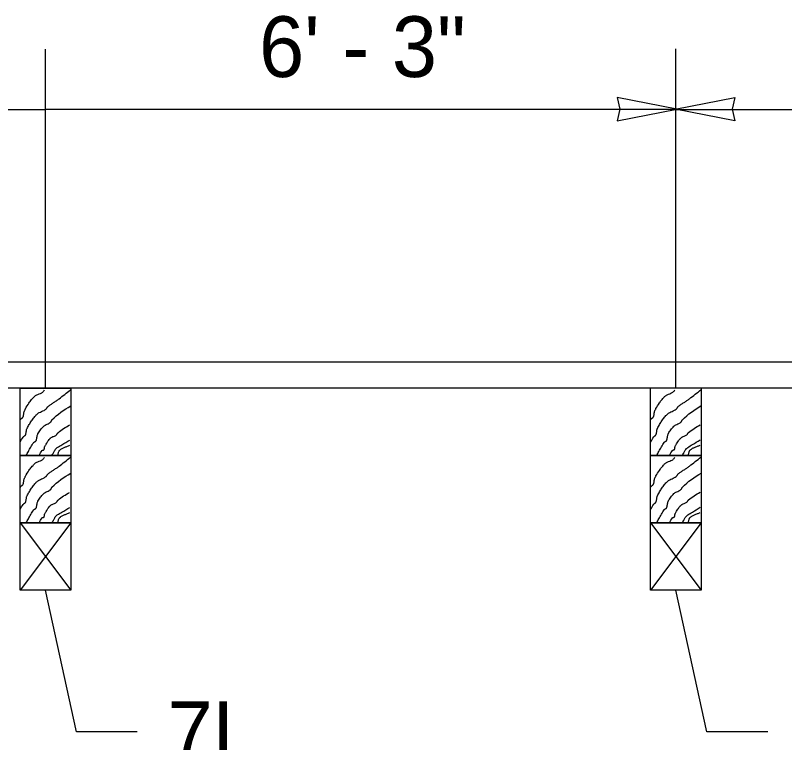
# Model space of a CAD drawing. Extents: x 1312564.2 to 1312581.5, y 1207298.4 to 1207352.6.
# Drawn here: x 1312569.048 to 1312570.058, y 1207307.49 to 1207308.445 of the extents above; entities that cross this region are included whole.
import ezdxf

# ---------------------------------------------------------------- set-up
doc = ezdxf.new("R2010")
doc.units = 0
for name, color, linetype in [('Level 13', 7, 'Continuous'), ('Level 14', 7, 'Continuous'), ('Level 15', 7, 'Continuous'), ('Level 20', 7, 'Continuous')]:
    doc.layers.add(name, color=color, linetype=linetype)

msp = doc.modelspace()

# ---------------------------------------------------------------- linework, layer by layer
at = {"layer": 'Level 13'}
for points in [[(1312569.0543252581, 1207307.8841098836), (1312569.0582966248, 1207307.8908626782), (1312569.058911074, 1207307.891570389), (1312569.059686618, 1207307.8921474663), (1312569.0604681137, 1207307.892719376), (1312569.0611004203, 1207307.893411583), (1312569.061596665, 1207307.8943905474), (1312569.0619269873, 1207307.8954413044), (1312569.0622957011, 1207307.8976734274), (1312569.0626182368, 1207307.8999384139), (1312569.0630774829, 1207307.9015567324), (1312569.0633062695, 1207307.9020667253), (1312569.0660344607, 1207307.9071468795), (1312569.0690841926, 1207307.9120239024), (1312569.0725428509, 1207307.916634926), (1312569.0744528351, 1207307.9188210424), (1312569.07545777, 1207307.9198808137), (1312569.07649782, 1207307.9209170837), (1312569.0778382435, 1207307.9220172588), (1312569.0793105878, 1207307.9229214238), (1312569.082469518, 1207307.9243918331), (1312569.0856115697, 1207307.9258285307), (1312569.0877386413, 1207307.9271848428), (1312569.088373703, 1207307.9277317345), (1312569.0890398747, 1207307.9285394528), (1312569.0896058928, 1207307.929455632), (1312569.0901930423, 1207307.9303528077), (1312569.090922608, 1207307.931103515), (1312569.0944860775, 1207307.9336295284), (1312569.0981424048, 1207307.936039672), (1312569.1017879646, 1207307.938468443), (1312569.1053191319, 1207307.941050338), (1312569.1202113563, 1207307.9527551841)], [(1312569.0543252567, 1207307.9131444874), (1312569.0549728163, 1207307.914239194), (1312569.055250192, 1207307.9146174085), (1312569.0555870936, 1207307.9149472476), (1312569.056362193, 1207307.9155244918), (1312569.0571435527, 1207307.9160963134), (1312569.05748828, 1207307.916419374), (1312569.0577766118, 1207307.9167880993), (1312569.0582741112, 1207307.9177665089), (1312569.058605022, 1207307.9188170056), (1312569.058973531, 1207307.9210492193), (1312569.0592950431, 1207307.9233146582), (1312569.0595672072, 1207307.9244066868), (1312569.0599824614, 1207307.9254432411), (1312569.0606399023, 1207307.9267284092), (1312569.0613146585, 1207307.928003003), (1312569.065786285, 1207307.935384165), (1312569.0692481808, 1207307.9399931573), (1312569.0711488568, 1207307.9421851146), (1312569.0721453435, 1207307.943250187), (1312569.073174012, 1207307.9442936), (1312569.0745265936, 1207307.9453756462), (1312569.0760515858, 1207307.9462212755), (1312569.079349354, 1207307.9475445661), (1312569.0825284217, 1207307.948946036), (1312569.0839050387, 1207307.9498893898), (1312569.0850498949, 1207307.9511082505), (1312569.0861411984, 1207307.9526880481)], [(1312569.8823752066, 1207307.8843130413), (1312569.8863465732, 1207307.8910658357), (1312569.8869610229, 1207307.8917735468), (1312569.8877365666, 1207307.892350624), (1312569.8885180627, 1207307.8929225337), (1312569.8891503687, 1207307.8936147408), (1312569.8896466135, 1207307.8945937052), (1312569.8899769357, 1207307.8956444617), (1312569.89034565, 1207307.8978765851), (1312569.8906681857, 1207307.9001415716), (1312569.8911274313, 1207307.9017598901), (1312569.8913562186, 1207307.9022698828), (1312569.8940844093, 1207307.907350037), (1312569.8971341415, 1207307.9122270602), (1312569.9005927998, 1207307.9168380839), (1312569.902502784, 1207307.9190242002), (1312569.9035077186, 1207307.9200839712), (1312569.9045477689, 1207307.9211202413), (1312569.9058881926, 1207307.9222204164), (1312569.9073605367, 1207307.9231245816), (1312569.9105194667, 1207307.924594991), (1312569.9136615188, 1207307.9260316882), (1312569.9157885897, 1207307.9273880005), (1312569.916423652, 1207307.927934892), (1312569.9170898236, 1207307.9287426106), (1312569.9176558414, 1207307.92965879), (1312569.9182429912, 1207307.9305559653), (1312569.918972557, 1207307.931306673), (1312569.9225360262, 1207307.9338326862), (1312569.9261923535, 1207307.9362428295), (1312569.9298379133, 1207307.9386716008), (1312569.9333690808, 1207307.9412534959), (1312569.9482613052, 1207307.952958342)], [(1312569.8823752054, 1207307.913347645), (1312569.8830227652, 1207307.9144423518), (1312569.8833001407, 1207307.9148205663), (1312569.883637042, 1207307.9151504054), (1312569.8844121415, 1207307.9157276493), (1312569.8851935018, 1207307.9162994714), (1312569.8855382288, 1207307.9166225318), (1312569.8858265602, 1207307.916991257), (1312569.88632406, 1207307.9179696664), (1312569.8866549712, 1207307.9190201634), (1312569.8870234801, 1207307.9212523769), (1312569.8873449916, 1207307.923517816), (1312569.8876171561, 1207307.9246098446), (1312569.88803241, 1207307.925646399), (1312569.888689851, 1207307.9269315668), (1312569.8893646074, 1207307.9282061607), (1312569.8938362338, 1207307.9355873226), (1312569.8972981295, 1207307.940196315), (1312569.899198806, 1207307.9423882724), (1312569.9001952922, 1207307.9434533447), (1312569.9012239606, 1207307.9444967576), (1312569.9025765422, 1207307.9455788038), (1312569.9041015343, 1207307.946424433), (1312569.9073993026, 1207307.9477477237), (1312569.9105783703, 1207307.9491491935), (1312569.9119549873, 1207307.9500925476), (1312569.9130998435, 1207307.9513114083), (1312569.914191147, 1207307.952891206)], [(1312569.0623007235, 1207307.8666073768), (1312569.0650553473, 1207307.8717395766), (1312569.0667236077, 1207307.874761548), (1312569.0684522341, 1207307.877751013), (1312569.0702226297, 1207307.880714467), (1312569.072016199, 1207307.883658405), (1312569.0722991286, 1207307.8840029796), (1312569.0726570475, 1207307.8842773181), (1312569.0735001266, 1207307.884706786), (1312569.0743499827, 1207307.8851298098), (1312569.0750111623, 1207307.88572939), (1312569.075318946, 1207307.8862462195), (1312569.075573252, 1207307.886788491), (1312569.0759507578, 1207307.887935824), (1312569.0763866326, 1207307.8903869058), (1312569.076788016, 1207307.892866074), (1312569.077348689, 1207307.894613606), (1312569.0776241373, 1207307.8951567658), (1312569.0791983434, 1207307.8977496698), (1312569.080928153, 1207307.9002452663), (1312569.082826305, 1207307.9026231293), (1312569.0849055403, 1207307.904862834), (1312569.0859959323, 1207307.9057802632), (1312569.0872053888, 1207307.9065421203), (1312569.0898154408, 1207307.9078035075), (1312569.09240359, 1207307.9090557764), (1312569.0935856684, 1207307.909806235), (1312569.0946377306, 1207307.9107077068), (1312569.0950197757, 1207307.9113228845), (1312569.0952645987, 1207307.9120517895), (1312569.0955305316, 1207307.9127620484), (1312569.0959759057, 1207307.9133212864), (1312569.1208013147, 1207307.9318854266)], [(1312569.8903506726, 1207307.8668105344), (1312569.893105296, 1207307.8719427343), (1312569.8947735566, 1207307.8749647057), (1312569.8965021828, 1207307.8779541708), (1312569.8982725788, 1207307.8809176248), (1312569.9000661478, 1207307.8838615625), (1312569.9003490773, 1207307.8842061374), (1312569.9007069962, 1207307.884480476), (1312569.9015500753, 1207307.8849099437), (1312569.9023999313, 1207307.8853329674), (1312569.903061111, 1207307.8859325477), (1312569.9033688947, 1207307.8864493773), (1312569.9036232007, 1207307.8869916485), (1312569.9040007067, 1207307.8881389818), (1312569.9044365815, 1207307.8905900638), (1312569.9048379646, 1207307.8930692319), (1312569.905398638, 1207307.8948167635), (1312569.9056740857, 1207307.8953599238), (1312569.9072482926, 1207307.8979528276), (1312569.9089781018, 1207307.9004484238), (1312569.9108762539, 1207307.9028262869), (1312569.9129554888, 1207307.9050659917), (1312569.9140458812, 1207307.9059834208), (1312569.9152553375, 1207307.9067452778), (1312569.9178653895, 1207307.908006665), (1312569.9204535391, 1207307.9092589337), (1312569.9216356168, 1207307.9100093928), (1312569.9226876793, 1207307.9109108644), (1312569.9230697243, 1207307.911526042), (1312569.9233145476, 1207307.912254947), (1312569.9235804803, 1207307.912965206), (1312569.9240258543, 1207307.913524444), (1312569.9488512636, 1207307.9320885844)], [(1312569.079170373, 1207307.8666073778), (1312569.0830935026, 1207307.8731574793), (1312569.0833122, 1207307.8733917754), (1312569.083606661, 1207307.873537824), (1312569.0843236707, 1207307.873681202), (1312569.0850461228, 1207307.8738196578), (1312569.0855756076, 1207307.8741852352), (1312569.085716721, 1207307.8744290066), (1312569.0858299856, 1207307.8746850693), (1312569.0859880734, 1207307.8752275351), (1312569.086136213, 1207307.876388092), (1312569.0862616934, 1207307.877562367), (1312569.0863914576, 1207307.8781219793), (1312569.0866061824, 1207307.8786458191), (1312569.0874029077, 1207307.8801184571), (1312569.088227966, 1207307.8815810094), (1312569.0900028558, 1207307.8844419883), (1312569.0931262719, 1207307.8884461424), (1312569.0937165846, 1207307.8890663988), (1312569.0943301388, 1207307.8896703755), (1312569.0951959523, 1207307.890358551), (1312569.0961508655, 1207307.8909085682), (1312569.098204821, 1207307.8917707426), (1312569.1002456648, 1207307.892610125), (1312569.1016195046, 1207307.8934371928), (1312569.101826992, 1207307.8936035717), (1312569.1020270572, 1207307.8937799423), (1312569.102558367, 1207307.8944375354), (1312569.1029999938, 1207307.8951933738), (1312569.1034649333, 1207307.8959264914), (1312569.1040661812, 1207307.8965159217), (1312569.1192034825, 1207307.9067334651)], [(1312569.9072203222, 1207307.8668105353), (1312569.9111434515, 1207307.873360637), (1312569.9113621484, 1207307.8735949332), (1312569.9116566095, 1207307.8737409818), (1312569.9123736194, 1207307.8738843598), (1312569.9130960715, 1207307.8740228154), (1312569.9136255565, 1207307.874388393), (1312569.9137666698, 1207307.8746321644), (1312569.9138799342, 1207307.8748882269), (1312569.9140380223, 1207307.8754306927), (1312569.9141861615, 1207307.8765912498), (1312569.9143116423, 1207307.8777655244), (1312569.9144414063, 1207307.8783251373), (1312569.914656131, 1207307.878848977), (1312569.9154528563, 1207307.880321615), (1312569.916277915, 1207307.8817841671), (1312569.9180528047, 1207307.884645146), (1312569.9211762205, 1207307.8886493), (1312569.9217665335, 1207307.8892695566), (1312569.9223800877, 1207307.889873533), (1312569.9232459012, 1207307.8905617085), (1312569.9242008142, 1207307.891111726), (1312569.9262547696, 1207307.8919739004), (1312569.9282956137, 1207307.8928132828), (1312569.9296694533, 1207307.8936403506), (1312569.9298769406, 1207307.893806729), (1312569.930077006, 1207307.8939831), (1312569.930608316, 1207307.8946406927), (1312569.9310499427, 1207307.8953965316), (1312569.931514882, 1207307.8961296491), (1312569.9321161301, 1207307.8967190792), (1312569.947253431, 1207307.906936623)], [(1312569.0959997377, 1207307.866607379), (1312569.097395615, 1207307.868941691), (1312569.0977044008, 1207307.869475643), (1312569.0980038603, 1207307.8700230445), (1312569.099784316, 1207307.8733778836), (1312569.1011908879, 1207307.8754038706), (1312569.1030125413, 1207307.8769787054), (1312569.1091531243, 1207307.8806921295), (1312569.1193745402, 1207307.8868733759)], [(1312569.1039730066, 1207307.8666073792), (1312569.1042392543, 1207307.8683832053), (1312569.1045498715, 1207307.8701234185), (1312569.1050317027, 1207307.871726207), (1312569.1053764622, 1207307.8724442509), (1312569.1055817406, 1207307.8727768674), (1312569.105693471, 1207307.872935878), (1312569.1057517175, 1207307.8730134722), (1312569.1057814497, 1207307.8730517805), (1312569.1057964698, 1207307.8730708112), (1312569.105811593, 1207307.8730897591), (1312569.1060937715, 1207307.873422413), (1312569.1063938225, 1207307.8737407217), (1312569.1070440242, 1207307.874337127), (1312569.1085202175, 1207307.8753888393), (1312569.1119788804, 1207307.8770859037), (1312569.1157375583, 1207307.878542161), (1312569.1175887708, 1207307.8792928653), (1312569.1193462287, 1207307.8801188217)], [(1312569.9240496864, 1207307.8668105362), (1312569.9254455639, 1207307.8691448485), (1312569.9257543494, 1207307.8696788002), (1312569.926053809, 1207307.870226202), (1312569.9278342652, 1207307.8735810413), (1312569.9292408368, 1207307.8756070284), (1312569.9310624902, 1207307.8771818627), (1312569.9372030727, 1207307.880895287), (1312569.9474244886, 1207307.8870765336)], [(1312569.9320229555, 1207307.8668105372), (1312569.9322892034, 1207307.8685863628), (1312569.93259982, 1207307.870326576), (1312569.9330816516, 1207307.8719293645), (1312569.9334264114, 1207307.8726474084), (1312569.933631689, 1207307.872980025), (1312569.9337434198, 1207307.8731390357), (1312569.9338016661, 1207307.8732166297), (1312569.9338313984, 1207307.8732549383), (1312569.9338464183, 1207307.873273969), (1312569.9338615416, 1207307.8732929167), (1312569.9341437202, 1207307.8736255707), (1312569.9344437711, 1207307.8739438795), (1312569.9350939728, 1207307.8745402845), (1312569.9365701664, 1207307.875591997), (1312569.940028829, 1207307.8772890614), (1312569.9437875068, 1207307.8787453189), (1312569.9456387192, 1207307.879496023), (1312569.9473961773, 1207307.8803219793)], [(1312569.05432526, 1207307.7956333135), (1312569.0582966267, 1207307.802386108), (1312569.058911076, 1207307.8030938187), (1312569.0596866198, 1207307.8036708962), (1312569.0604681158, 1207307.8042428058), (1312569.0611004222, 1207307.8049350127), (1312569.0615966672, 1207307.8059139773), (1312569.0619269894, 1207307.8069647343), (1312569.062295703, 1207307.809196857), (1312569.0626182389, 1207307.8114618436), (1312569.0630774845, 1207307.813080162), (1312569.0633062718, 1207307.813590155), (1312569.0660344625, 1207307.8186703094), (1312569.0690841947, 1207307.823547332), (1312569.072542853, 1207307.8281583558), (1312569.0744528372, 1207307.8303444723), (1312569.0754577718, 1207307.8314042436), (1312569.076497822, 1207307.832440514), (1312569.0778382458, 1207307.8335406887), (1312569.0793105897, 1207307.8344448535), (1312569.0824695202, 1207307.8359152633), (1312569.085611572, 1207307.8373519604), (1312569.0877386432, 1207307.838708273), (1312569.0883737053, 1207307.8392551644), (1312569.0890398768, 1207307.840062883), (1312569.089605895, 1207307.840979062), (1312569.0901930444, 1207307.8418762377), (1312569.0909226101, 1207307.842626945), (1312569.0944860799, 1207307.845152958), (1312569.098142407, 1207307.847563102), (1312569.1017879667, 1207307.849991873), (1312569.105319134, 1207307.8525737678), (1312569.1202113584, 1207307.8642786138)], [(1312569.0543252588, 1207307.8246679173), (1312569.0549728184, 1207307.8257626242), (1312569.0552501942, 1207307.826140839), (1312569.0555870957, 1207307.8264706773), (1312569.0563621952, 1207307.8270479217), (1312569.057143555, 1207307.8276197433), (1312569.057488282, 1207307.827942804), (1312569.0577766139, 1207307.828311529), (1312569.0582741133, 1207307.8292899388), (1312569.0586050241, 1207307.8303404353), (1312569.058973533, 1207307.832572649), (1312569.059295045, 1207307.8348380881), (1312569.0595672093, 1207307.835930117), (1312569.0599824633, 1207307.8369666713), (1312569.0606399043, 1207307.8382518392), (1312569.0613146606, 1207307.839526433), (1312569.065786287, 1207307.8469075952), (1312569.0692481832, 1207307.851516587), (1312569.071148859, 1207307.8537085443), (1312569.0721453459, 1207307.854773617), (1312569.0731740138, 1207307.8558170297), (1312569.0745265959, 1207307.8568990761), (1312569.0760515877, 1207307.8577447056), (1312569.079349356, 1207307.8590679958), (1312569.0825284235, 1207307.8604694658), (1312569.0839050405, 1207307.8614128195), (1312569.0850498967, 1207307.8626316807), (1312569.0861412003, 1207307.864211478)], [(1312569.882375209, 1207307.795836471), (1312569.8863465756, 1207307.8025892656), (1312569.886961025, 1207307.8032969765), (1312569.887736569, 1207307.803874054), (1312569.8885180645, 1207307.8044459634), (1312569.8891503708, 1207307.8051381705), (1312569.8896466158, 1207307.8061171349), (1312569.889976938, 1207307.807167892), (1312569.890345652, 1207307.809400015), (1312569.8906681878, 1207307.8116650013), (1312569.8911274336, 1207307.8132833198), (1312569.8913562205, 1207307.8137933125), (1312569.8940844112, 1207307.8188734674), (1312569.8971341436, 1207307.8237504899), (1312569.9005928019, 1207307.8283615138), (1312569.902502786, 1207307.83054763), (1312569.9035077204, 1207307.8316074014), (1312569.904547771, 1207307.8326436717), (1312569.9058881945, 1207307.8337438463), (1312569.9073605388, 1207307.8346480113), (1312569.910519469, 1207307.8361184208), (1312569.9136615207, 1207307.8375551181), (1312569.9157885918, 1207307.8389114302), (1312569.916423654, 1207307.839458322), (1312569.9170898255, 1207307.8402660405), (1312569.9176558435, 1207307.8411822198), (1312569.9182429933, 1207307.842079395), (1312569.918972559, 1207307.842830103), (1312569.9225360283, 1207307.8453561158), (1312569.9261923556, 1207307.8477662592), (1312569.9298379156, 1207307.8501950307), (1312569.9333690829, 1207307.8527769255), (1312569.9482613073, 1207307.8644817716)], [(1312569.8823752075, 1207307.824871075), (1312569.883022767, 1207307.825965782), (1312569.8833001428, 1207307.8263439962), (1312569.8836370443, 1207307.826673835), (1312569.8844121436, 1207307.8272510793), (1312569.8851935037, 1207307.827822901), (1312569.885538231, 1207307.8281459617), (1312569.8858265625, 1207307.8285146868), (1312569.8863240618, 1207307.8294930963), (1312569.886654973, 1207307.830543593), (1312569.887023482, 1207307.8327758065), (1312569.8873449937, 1207307.835041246), (1312569.887617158, 1207307.8361332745), (1312569.8880324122, 1207307.8371698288), (1312569.888689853, 1207307.838454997), (1312569.8893646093, 1207307.8397295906), (1312569.8938362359, 1207307.8471107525), (1312569.8972981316, 1207307.8517197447), (1312569.8991988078, 1207307.853911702), (1312569.9001952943, 1207307.8549767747), (1312569.9012239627, 1207307.8560201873), (1312569.9025765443, 1207307.8571022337), (1312569.9041015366, 1207307.8579478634), (1312569.9073993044, 1207307.8592711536), (1312569.9105783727, 1207307.8606726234), (1312569.911954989, 1207307.8616159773), (1312569.9130998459, 1207307.862834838), (1312569.9141911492, 1207307.8644146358)], [(1312569.0623007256, 1207307.7781308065), (1312569.0650553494, 1207307.7832630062), (1312569.0667236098, 1207307.7862849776), (1312569.0684522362, 1207307.789274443), (1312569.070222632, 1207307.7922378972), (1312569.0720162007, 1207307.7951818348), (1312569.0722991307, 1207307.7955264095), (1312569.0726570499, 1207307.7958007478), (1312569.0735001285, 1207307.7962302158), (1312569.0743499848, 1207307.7966532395), (1312569.0750111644, 1207307.79725282), (1312569.0753189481, 1207307.7977696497), (1312569.0755732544, 1207307.798311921), (1312569.0759507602, 1207307.7994592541), (1312569.0763866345, 1207307.801910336), (1312569.0767880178, 1207307.8043895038), (1312569.077348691, 1207307.8061370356), (1312569.0776241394, 1207307.8066801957), (1312569.0791983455, 1207307.8092730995), (1312569.080928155, 1207307.8117686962), (1312569.0828263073, 1207307.8141465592), (1312569.0849055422, 1207307.8163862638), (1312569.0859959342, 1207307.8173036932), (1312569.0872053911, 1207307.8180655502), (1312569.089815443, 1207307.8193269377), (1312569.092403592, 1207307.820579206), (1312569.09358567, 1207307.821329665), (1312569.0946377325, 1207307.8222311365), (1312569.0950197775, 1207307.8228463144), (1312569.0952646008, 1207307.8235752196), (1312569.0955305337, 1207307.824285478), (1312569.0959759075, 1207307.8248447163), (1312569.1208013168, 1207307.8434088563)], [(1312569.8903506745, 1207307.778333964), (1312569.8931052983, 1207307.7834661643), (1312569.8947735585, 1207307.7864881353), (1312569.896502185, 1207307.7894776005), (1312569.8982725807, 1207307.7924410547), (1312569.90006615, 1207307.7953849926), (1312569.9003490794, 1207307.7957295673), (1312569.9007069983, 1207307.7960039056), (1312569.9015500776, 1207307.7964333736), (1312569.9023999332, 1207307.796856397), (1312569.903061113, 1207307.7974559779), (1312569.9033688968, 1207307.7979728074), (1312569.9036232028, 1207307.7985150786), (1312569.9040007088, 1207307.7996624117), (1312569.9044365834, 1207307.8021134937), (1312569.9048379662, 1207307.8045926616), (1312569.90539864, 1207307.8063401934), (1312569.905674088, 1207307.8068833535), (1312569.9072482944, 1207307.8094762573), (1312569.908978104, 1207307.8119718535), (1312569.9108762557, 1207307.814349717), (1312569.9129554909, 1207307.8165894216), (1312569.9140458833, 1207307.8175068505), (1312569.9152553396, 1207307.8182687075), (1312569.9178653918, 1207307.819530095), (1312569.920453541, 1207307.820782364), (1312569.921635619, 1207307.8215328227), (1312569.9226876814, 1207307.822434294), (1312569.9230697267, 1207307.8230494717), (1312569.9233145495, 1207307.8237783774), (1312569.9235804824, 1207307.8244886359), (1312569.9240258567, 1207307.825047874), (1312569.9488512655, 1207307.843612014)], [(1312569.0791703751, 1207307.7781308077), (1312569.0830935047, 1207307.784680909), (1312569.0833122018, 1207307.784915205), (1312569.0836066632, 1207307.7850612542), (1312569.0843236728, 1207307.785204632), (1312569.0850461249, 1207307.7853430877), (1312569.0855756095, 1207307.7857086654), (1312569.0857167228, 1207307.7859524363), (1312569.0858299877, 1207307.786208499), (1312569.0859880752, 1207307.7867509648), (1312569.0861362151, 1207307.7879115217), (1312569.0862616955, 1207307.7890857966), (1312569.0863914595, 1207307.7896454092), (1312569.086606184, 1207307.7901692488), (1312569.0874029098, 1207307.791641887), (1312569.088227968, 1207307.793104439), (1312569.090002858, 1207307.7959654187), (1312569.0931262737, 1207307.799969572), (1312569.0937165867, 1207307.8005898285), (1312569.0943301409, 1207307.8011938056), (1312569.0951959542, 1207307.8018819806), (1312569.0961508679, 1207307.802431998), (1312569.098204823, 1207307.8032941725), (1312569.100245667, 1207307.8041335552), (1312569.1016195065, 1207307.8049606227), (1312569.1018269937, 1207307.8051270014), (1312569.1020270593, 1207307.805303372), (1312569.1025583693, 1207307.8059609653), (1312569.1029999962, 1207307.8067168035), (1312569.1034649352, 1207307.8074499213), (1312569.1040661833, 1207307.8080393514), (1312569.1192034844, 1207307.818256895)], [(1312569.9072203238, 1207307.778333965), (1312569.9111434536, 1207307.7848840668), (1312569.9113621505, 1207307.7851183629), (1312569.9116566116, 1207307.7852644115), (1312569.9123736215, 1207307.7854077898), (1312569.9130960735, 1207307.7855462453), (1312569.9136255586, 1207307.7859118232), (1312569.913766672, 1207307.786155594), (1312569.9138799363, 1207307.7864116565), (1312569.9140380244, 1207307.7869541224), (1312569.9141861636, 1207307.7881146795), (1312569.9143116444, 1207307.7892889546), (1312569.9144414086, 1207307.789848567), (1312569.9146561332, 1207307.7903724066), (1312569.9154528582, 1207307.7918450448), (1312569.9162779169, 1207307.7933075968), (1312569.9180528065, 1207307.796168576), (1312569.9211762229, 1207307.8001727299), (1312569.9217665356, 1207307.8007929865), (1312569.9223800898, 1207307.8013969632), (1312569.9232459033, 1207307.8020851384), (1312569.9242008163, 1207307.8026351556), (1312569.9262547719, 1207307.8034973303), (1312569.9282956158, 1207307.804336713), (1312569.9296694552, 1207307.8051637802), (1312569.9298769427, 1207307.805330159), (1312569.9300770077, 1207307.8055065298), (1312569.930608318, 1207307.8061641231), (1312569.9310499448, 1207307.8069199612), (1312569.9315148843, 1207307.8076530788), (1312569.932116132, 1207307.8082425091), (1312569.9472534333, 1207307.8184600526)], [(1312569.0959997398, 1207307.7781308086), (1312569.097395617, 1207307.780465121), (1312569.0977044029, 1207307.7809990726), (1312569.098003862, 1207307.7815464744), (1312569.0997843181, 1207307.7849013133), (1312569.10119089, 1207307.7869273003), (1312569.1030125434, 1207307.788502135), (1312569.1091531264, 1207307.7922155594), (1312569.119374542, 1207307.7983968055)], [(1312569.9240496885, 1207307.7783339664), (1312569.9254455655, 1207307.7806682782), (1312569.9257543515, 1207307.7812022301), (1312569.926053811, 1207307.781749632), (1312569.927834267, 1207307.785104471), (1312569.9292408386, 1207307.787130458), (1312569.9310624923, 1207307.7887052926), (1312569.9372030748, 1207307.792418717), (1312569.9474244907, 1207307.7985999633)], [(1312569.1039730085, 1207307.778130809), (1312569.1042392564, 1207307.7799066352), (1312569.1045498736, 1207307.7816468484), (1312569.1050317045, 1207307.7832496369), (1312569.1053764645, 1207307.7839676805), (1312569.1055817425, 1207307.784300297), (1312569.1056934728, 1207307.784459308), (1312569.1057517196, 1207307.7845369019), (1312569.1057814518, 1207307.7845752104), (1312569.1057964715, 1207307.7845942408), (1312569.1058115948, 1207307.7846131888), (1312569.1060937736, 1207307.7849458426), (1312569.1063938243, 1207307.7852641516), (1312569.107044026, 1207307.7858605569), (1312569.1085202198, 1207307.7869122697), (1312569.1119788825, 1207307.7886093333), (1312569.1157375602, 1207307.7900655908), (1312569.117588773, 1207307.790816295), (1312569.1193462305, 1207307.7916422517)], [(1312569.9320229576, 1207307.7783339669), (1312569.9322892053, 1207307.7801097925), (1312569.932599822, 1207307.7818500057), (1312569.9330816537, 1207307.7834527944), (1312569.9334264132, 1207307.784170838), (1312569.9336316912, 1207307.7845034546), (1312569.933743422, 1207307.7846624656), (1312569.9338016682, 1207307.7847400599), (1312569.9338314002, 1207307.784778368), (1312569.9338464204, 1207307.7847973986), (1312569.933861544, 1207307.7848163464), (1312569.9341437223, 1207307.7851490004), (1312569.934443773, 1207307.7854673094), (1312569.9350939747, 1207307.7860637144), (1312569.9365701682, 1207307.787115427), (1312569.9400288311, 1207307.788812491), (1312569.943787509, 1207307.7902687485), (1312569.9456387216, 1207307.7910194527), (1312569.9473961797, 1207307.7918454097)]]:
    msp.add_spline(points, degree=3, dxfattribs=at)
at = {"layer": 'Level 14'}
for p, q in [((1312569.0543252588, 1207307.778130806), (1312569.1206495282, 1207307.68965424)), ((1312569.1206495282, 1207307.77813081), (1312569.054325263, 1207307.689654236)), ((1312569.9486994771, 1207307.7783339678), (1312569.8823752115, 1207307.6898573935)), ((1312569.8823752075, 1207307.7783339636), (1312569.9486994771, 1207307.6898573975))]:
    msp.add_line(p, q, dxfattribs=at)
at = {"layer": 'Level 15'}
for p, q in [((1312569.0874873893, 1207307.9550839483), (1312569.0874873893, 1207308.4004605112)), ((1312569.9155373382, 1207307.9552871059), (1312569.9155373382, 1207308.400663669)), ((1312568.6719573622, 1207308.3211381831), (1312569.086484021, 1207308.3211381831)), ((1312569.086484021, 1207308.3213413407), (1312569.9155373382, 1207308.3213413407)), ((1312569.9155373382, 1207308.3211381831), (1312570.7445906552, 1207308.3211381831)), ((1312568.257395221, 1207307.989720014), (1312575.0870337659, 1207307.989720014)), ((1312568.2569752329, 1207307.9556253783), (1312575.0870337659, 1207307.9556253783)), ((1312569.1282882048, 1207307.503714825), (1312569.0874873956, 1207307.6896542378)), ((1312569.956338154, 1207307.5039179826), (1312569.9155373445, 1207307.6898573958)), ((1312569.2080168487, 1207307.503714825), (1312569.1282882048, 1207307.503714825)), ((1312570.036066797, 1207307.5039179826), (1312569.956338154, 1207307.5039179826))]:
    msp.add_line(p, q, dxfattribs=at)
for points in [[(1312569.9165407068, 1207308.3213413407), (1312569.8381823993, 1207308.3367090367), (1312569.8418100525, 1207308.3213413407), (1312569.8381823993, 1207308.3059736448)], [(1312569.9145339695, 1207308.3213413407), (1312569.992892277, 1207308.3367090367), (1312569.9892646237, 1207308.3213413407), (1312569.992892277, 1207308.3059736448)], [(1312569.0543252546, 1207307.955083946), (1312569.1206495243, 1207307.9550839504), (1312569.1206495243, 1207307.86660738), (1312569.0543252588, 1207307.8666073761)], [(1312569.8823752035, 1207307.9552871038), (1312569.9486994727, 1207307.955287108), (1312569.9486994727, 1207307.866810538), (1312569.8823752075, 1207307.866810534)], [(1312569.0543252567, 1207307.8666073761), (1312569.1206495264, 1207307.86660738), (1312569.1206495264, 1207307.77813081), (1312569.054325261, 1207307.778130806)], [(1312569.8823752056, 1207307.866810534), (1312569.948699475, 1207307.8668105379), (1312569.948699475, 1207307.7783339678), (1312569.8823752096, 1207307.7783339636)], [(1312569.0543252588, 1207307.778130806), (1312569.1206495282, 1207307.77813081), (1312569.1206495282, 1207307.68965424), (1312569.054325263, 1207307.689654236)], [(1312569.8823752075, 1207307.7783339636), (1312569.9486994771, 1207307.7783339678), (1312569.9486994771, 1207307.6898573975), (1312569.8823752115, 1207307.6898573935)]]:
    msp.add_lwpolyline(points, close=True, dxfattribs=at)

# ---------------------------------------------------------------- texts
at = {"layer": 'Level 20'}
for s, p in [('6\' - 3"', (1312569.3680741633, 1207308.3636921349)), ('7L', (1312569.2478811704, 1207307.4638504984))]:
    msp.add_text(s, height=0.07972865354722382, dxfattribs=at).set_placement(p)

doc.saveas('drawing.dxf')
